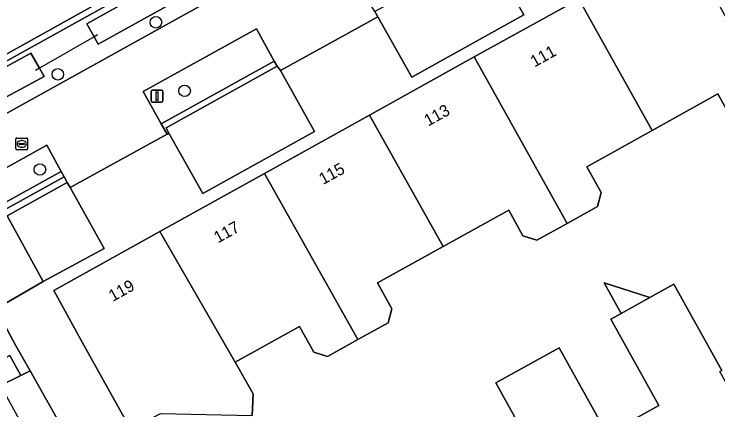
# Model space of a CAD drawing. Extents: x 159626 to 160723, y 388173 to 389416.
# Drawn here: x 160184.1 to 160243.9, y 388465 to 388498.6 of the extents above; entities that cross this region are included whole.
import ezdxf

# ---------------------------------------------------------------- set-up
doc = ezdxf.new("R2010")
doc.units = 0
for name, color, linetype in [('IMGEO_Berm_groen', 7, 'Continuous'), ('IMGEO_Boom', 7, 'Continuous'), ('IMGEO_Duiker', 7, 'Continuous'), ('IMGEO_Erf', 7, 'Continuous'), ('IMGEO_Groenvoorziening', 7, 'Continuous'), ('IMGEO_Haag', 7, 'Continuous'), ('IMGEO_Hek', 7, 'Continuous'), ('IMGEO_Lichtmast', 7, 'Continuous'), ('IMGEO_Meer_plas_ven_vijver', 7, 'Continuous'), ('IMGEO_Pand', 7, 'Continuous'), ('IMGEO_Pand_nummerreeks', 7, 'Continuous'), ('IMGEO_Rijbaan_lokaal_open', 7, 'Continuous'), ('IMGEO_Rioolput', 7, 'Continuous'), ('IMGEO_Waterloop', 7, 'Continuous')]:
    doc.layers.add(name, color=color, linetype=linetype)

msp = doc.modelspace()

# ---------------------------------------------------------------- linework, layer by layer
at = {"layer": 'IMGEO_Berm_groen'}
for points in [[(160201.121, 388500), (160261.564, 388533.543), (160260.606, 388535.44), (160259.699, 388537.235), (160227.739, 388519.197), (160193.113, 388500), (160166.726, 388485.371), (160168.517, 388481.906)], [(160190.265, 388497.76), (160194.213, 388500), (160213.765, 388511.095), (160214.435, 388509.738), (160214.743, 388509.114), (160198.323, 388500), (160191.209, 388496.051), (160190.87, 388496.665)], [(160206.176, 388494.603), (160204.667, 388497.333), (160195.04, 388492.014), (160196.581, 388489.269)], [(160186.62, 388493.293), (160168.287, 388483.407), (160167.378, 388485.335), (160185.488, 388495.27), (160186.22, 388493.992)], [(160188.084, 388485.211), (160186.841, 388487.459), (160171.15, 388478.728), (160172.301, 388476.51)]]:
    msp.add_lwpolyline(points, close=True, dxfattribs=at)
at = {"layer": 'IMGEO_Boom'}
for centre in [(160196.124, 388497.895), (160187.788, 388493.474), (160198.561, 388492.074), (160186.266, 388485.388)]:
    msp.add_circle(centre, 0.489, dxfattribs=at)
at = {"layer": 'IMGEO_Duiker'}
msp.add_lwpolyline([(160191.162, 388496.833), (160190.87, 388496.665), (160186.22, 388493.992), (160185.885, 388493.799)], dxfattribs=at)
at = {"layer": 'IMGEO_Erf'}
for points in [[(160250.645, 388518.147), (160242.342, 388513.574), (160245.249, 388508.396), (160235.703, 388503.09), (160232.754, 388508.281), (160225.552, 388504.241), (160224.529, 388503.667), (160226.582, 388500), (160227.403, 388498.533), (160217.869, 388493.239), (160214.982, 388498.353), (160206.699, 388493.803), (160209.59, 388488.628), (160200.101, 388483.356), (160197.23, 388488.485), (160197.07, 388488.397), (160188.827, 388483.868), (160191.719, 388478.679), (160186.533, 388475.897), (160182.52, 388473.562), (160184.196, 388470.483), (160185.435, 388468.284), (160195.231, 388450.891)], [(160193.994, 388463.31), (160189.868, 388470.737), (160187.441, 388475.108), (160196.47, 388480.124), (160205.356, 388485.06), (160214.287, 388490.021), (160223.174, 388494.958), (160232.06, 388499.894), (160232.25, 388500), (160240.946, 388504.831), (160249.86, 388509.782)], [(160245.1, 388489.621), (160243.883, 388491.812), (160238.312, 388488.72), (160232.741, 388485.627), (160233.958, 388483.435), (160233.647, 388482.246), (160231.071, 388480.816), (160228.495, 388479.386), (160227.321, 388479.751), (160226.104, 388481.942), (160220.533, 388478.85), (160214.962, 388475.757), (160216.178, 388473.565), (160215.868, 388472.376), (160213.292, 388470.946), (160210.715, 388469.516), (160209.542, 388469.881), (160208.326, 388472.074), (160202.871, 388469.045), (160204.376, 388466.335), (160204.302, 388464.517)], [(160229.106, 388459.924), (160225.021, 388467.274), (160230.387, 388470.256), (160234.472, 388462.907), (160238.859, 388465.345), (160234.778, 388472.686), (160235.666, 388473.179), (160234.233, 388475.758), (160238.107, 388474.536), (160240.135, 388475.663), (160244.215, 388468.323)]]:
    msp.add_lwpolyline(points, dxfattribs=at)
at = {"layer": 'IMGEO_Groenvoorziening'}
msp.add_lwpolyline([(160166.376, 388486.049), (160166.503, 388485.802), (160192.012, 388500), (160226.973, 388519.458), (160259.432, 388537.763)], dxfattribs=at)
for points in [[(160166.726, 388485.371), (160193.113, 388500), (160227.739, 388519.197), (160259.699, 388537.235), (160259.432, 388537.763), (160226.973, 388519.458), (160192.012, 388500), (160166.503, 388485.802)], [(160197.23, 388488.485), (160196.985, 388488.922), (160206.418, 388494.165), (160206.176, 388494.603), (160196.581, 388489.269), (160197.07, 388488.397)], [(160172.531, 388476.066), (160188.326, 388484.773), (160188.084, 388485.211), (160172.301, 388476.51)], [(160184.196, 388470.483), (160182.52, 388473.562), (160186.533, 388475.897), (160183.489, 388481.462), (160188.594, 388484.287), (160188.326, 388484.773), (160172.531, 388476.066), (160176.445, 388468.521), (160180.716, 388471.396), (160182.039, 388468.726), (160183.721, 388469.59), (160184.632, 388467.887), (160185.435, 388468.284)], [(160184.632, 388467.887), (160183.721, 388469.59), (160182.039, 388468.726), (160182.913, 388467.038)], [(160209.082, 388458.498), (160195.231, 388450.891), (160185.435, 388468.284), (160184.632, 388467.887), (160182.913, 388467.038), (160193.72, 388447.443), (160200.505, 388448.02), (160208.94, 388452.771), (160212.613, 388446.186), (160215.17, 388447.612), (160213.193, 388451.174)]]:
    msp.add_lwpolyline(points, close=True, dxfattribs=at)
at = {"layer": 'IMGEO_Haag'}
for points in [[(160166.726, 388485.371), (160193.113, 388500), (160227.739, 388519.197), (160259.699, 388537.235), (160259.432, 388537.763), (160226.973, 388519.458), (160192.012, 388500), (160166.503, 388485.802)], [(160197.23, 388488.485), (160196.985, 388488.922), (160206.418, 388494.165), (160206.176, 388494.603), (160196.581, 388489.269), (160197.07, 388488.397)], [(160172.531, 388476.066), (160188.326, 388484.773), (160188.084, 388485.211), (160172.301, 388476.51)]]:
    msp.add_lwpolyline(points, close=True, dxfattribs=at)
at = {"layer": 'IMGEO_Hek'}
for points in [[(160184.196, 388470.483), (160185.435, 388468.284)], [(160185.435, 388468.284), (160195.231, 388450.891), (160209.082, 388458.498)]]:
    msp.add_lwpolyline(points, dxfattribs=at)
at = {"layer": 'IMGEO_Lichtmast'}
for p, q in [((160195.82, 388492.122), (160196.61, 388492.122)), ((160196.61, 388492.122), (160195.82, 388492.122)), ((160195.72, 388491.222), (160195.72, 388492.022)), ((160195.72, 388492.022), (160195.72, 388491.222)), ((160196.71, 388492.022), (160196.71, 388491.222)), ((160196.71, 388491.222), (160196.71, 388492.022)), ((160196.61, 388491.122), (160195.82, 388491.122)), ((160195.82, 388491.122), (160196.61, 388491.122))]:
    msp.add_line(p, q, dxfattribs=at)
msp.add_lwpolyline([(160196.14, 388491.997), (160196.29, 388491.997), (160196.29, 388491.247), (160196.14, 388491.247), (160196.14, 388491.997)], dxfattribs=at)
for centre, start, end in [((160195.82, 388492.022), 90, 180), ((160195.82, 388492.022), 90, 180), ((160196.61, 388492.022), 0, 90), ((160196.61, 388492.022), 360, 90), ((160195.82, 388491.222), 180, 270), ((160195.82, 388491.222), 180, 270), ((160196.61, 388491.222), 270, 0), ((160196.61, 388491.222), 270, 0)]:
    msp.add_arc(centre, 0.1, start, end, dxfattribs=at)
at = {"layer": 'IMGEO_Meer_plas_ven_vijver'}
for points in [[(160214.982, 388498.353), (160217.869, 388493.239), (160227.403, 388498.533), (160226.582, 388500), (160224.529, 388503.667), (160224.288, 388504.097), (160216.897, 388500), (160214.732, 388498.8)], [(160197.23, 388488.485), (160200.101, 388483.356), (160209.59, 388488.628), (160206.699, 388493.803), (160206.418, 388494.165), (160196.985, 388488.922)], [(160186.533, 388475.897), (160191.719, 388478.679), (160188.827, 388483.868), (160188.594, 388484.287), (160183.489, 388481.462)]]:
    msp.add_lwpolyline(points, close=True, dxfattribs=at)
at = {"layer": 'IMGEO_Pand'}
for points in [[(160240.946, 388504.831), (160232.25, 388500), (160232.06, 388499.894), (160238.312, 388488.72), (160243.883, 388491.812), (160245.1, 388489.621), (160246.274, 388489.255), (160248.85, 388490.685), (160243.645, 388500)], [(160232.06, 388499.894), (160223.174, 388494.958), (160231.071, 388480.816), (160233.647, 388482.246), (160233.958, 388483.435), (160232.741, 388485.627), (160238.312, 388488.72)], [(160231.071, 388480.816), (160223.174, 388494.958), (160214.287, 388490.021), (160220.533, 388478.85), (160226.104, 388481.942), (160227.321, 388479.751), (160228.495, 388479.386)], [(160205.356, 388485.06), (160213.292, 388470.946), (160215.868, 388472.376), (160216.178, 388473.565), (160214.962, 388475.757), (160220.533, 388478.85), (160214.287, 388490.021)], [(160202.871, 388469.045), (160208.326, 388472.074), (160209.542, 388469.881), (160210.715, 388469.516), (160213.292, 388470.946), (160205.356, 388485.06), (160196.47, 388480.124)], [(160202.871, 388469.045), (160196.47, 388480.124), (160187.441, 388475.108), (160189.868, 388470.737), (160193.994, 388463.31), (160196.523, 388464.668), (160204.302, 388464.517), (160204.376, 388466.335)], [(160238.107, 388474.536), (160234.233, 388475.758), (160235.666, 388473.179)], [(160244.058, 388468.236), (160244.215, 388468.323), (160240.135, 388475.663), (160238.107, 388474.536), (160235.666, 388473.179), (160234.778, 388472.686), (160238.859, 388465.345), (160234.472, 388462.907), (160234.315, 388462.82), (160238.412, 388455.411), (160238.255, 388455.324), (160238.74, 388454.45), (160243.74, 388457.22), (160243.255, 388458.094), (160247.996, 388460.745), (160248.153, 388460.833)], [(160228.495, 388449.914), (160228.98, 388449.04), (160233.99, 388451.82), (160233.505, 388452.694), (160238.255, 388455.324), (160238.412, 388455.411), (160234.315, 388462.82), (160234.472, 388462.907), (160230.387, 388470.256), (160225.021, 388467.274), (160229.106, 388459.924), (160224.719, 388457.486), (160224.562, 388457.399), (160228.652, 388450.001)]]:
    msp.add_lwpolyline(points, close=True, dxfattribs=at)
at = {"layer": 'IMGEO_Rijbaan_lokaal_open'}
for points in [[(160263.316, 388534.528), (160261.564, 388533.543), (160201.121, 388500), (160168.517, 388481.906), (160166.882, 388480.998), (160143.387, 388467.946), (160144.491, 388463.944), (160169.54, 388477.832), (160171.15, 388478.728), (160186.841, 388487.459), (160188.084, 388485.211), (160188.326, 388484.773), (160188.594, 388484.287), (160188.827, 388483.868), (160197.07, 388488.397), (160196.581, 388489.269), (160195.04, 388492.014)], [(160195.04, 388492.014), (160204.667, 388497.333), (160206.176, 388494.603), (160206.418, 388494.165), (160206.699, 388493.803), (160214.982, 388498.353), (160214.732, 388498.8), (160214.484, 388499.234), (160214.047, 388500), (160212.94, 388501.94), (160223.573, 388507.833), (160225.076, 388505.105), (160225.552, 388504.241), (160232.754, 388508.281), (160232.534, 388508.677), (160232.291, 388509.115), (160230.776, 388511.848), (160240.398, 388517.177), (160241.885, 388514.408), (160242.122, 388513.967), (160242.342, 388513.574), (160250.645, 388518.147)]]:
    msp.add_lwpolyline(points, dxfattribs=at)
at = {"layer": 'IMGEO_Rioolput'}
for p, q in [((160184.218, 388487.143), (160184.218, 388487.995)), ((160184.293, 388488.069), (160185.145, 388488.069)), ((160185.219, 388487.995), (160185.219, 388487.143)), ((160184.477, 388487.563), (160184.477, 388487.575)), ((160184.915, 388487.526), (160184.517, 388487.526)), ((160184.52, 388487.612), (160184.918, 388487.612)), ((160184.706, 388487.849), (160184.731, 388487.849)), ((160184.961, 388487.575), (160184.961, 388487.563)), ((160185.145, 388487.069), (160184.293, 388487.069)), ((160184.729, 388487.289), (160184.704, 388487.289))]:
    msp.add_line(p, q, dxfattribs=at)
for points in [[(160184.218, 388487.143), (160184.218, 388487.995)], [(160184.293, 388488.069), (160185.145, 388488.069)], [(160185.219, 388487.995), (160185.219, 388487.143)], [(160185.145, 388487.069), (160184.293, 388487.069)]]:
    msp.add_lwpolyline(points, dxfattribs=at)
for centre, radius, start, end in [((160184.295, 388487.993), 0.0765, 91.55205, 178.44795), ((160184.295, 388487.993), 0.0765, 91.55205, 178.44795), ((160185.143, 388487.993), 0.0765, 1.55205, 88.44795), ((160185.143, 388487.993), 0.0765, 1.55205, 88.44795), ((160184.517, 388487.572), 0.0403, 85.87752, 175.75265), ((160184.514, 388487.562), 0.0366, 178.93798, 274.71019), ((160184.918, 388487.569), 0.043, 264.86636, 352.45326), ((160184.922, 388487.574), 0.0386, 1.73085, 96.63898), ((160184.295, 388487.145), 0.0765, 181.55205, 268.44795), ((160184.295, 388487.145), 0.0765, 181.55205, 268.44795), ((160185.143, 388487.145), 0.0765, 271.55205, 358.44795), ((160185.143, 388487.145), 0.0765, 271.55205, 358.44795)]:
    msp.add_arc(centre, radius, start, end, dxfattribs=at)
for centre, major_axis, ratio, start_param, end_param in [((160184.705, 388487.569), (-0.387, 0.002), 0.722429, 4.712389, 7.853982), ((160184.73, 388487.569), (-0.39, 0.002), 0.717154, 1.570796, 4.712389)]:
    msp.add_ellipse(centre, major_axis=major_axis, ratio=ratio, start_param=start_param, end_param=end_param, dxfattribs=at)
at = {"layer": 'IMGEO_Waterloop'}
for points in [[(160198.323, 388500), (160214.743, 388509.114), (160214.435, 388509.738), (160213.765, 388511.095), (160194.213, 388500), (160190.265, 388497.76), (160190.87, 388496.665), (160191.209, 388496.051)], [(160186.62, 388493.293), (160186.22, 388493.992), (160185.488, 388495.27), (160167.378, 388485.335), (160168.287, 388483.407)]]:
    msp.add_lwpolyline(points, close=True, dxfattribs=at)

# ---------------------------------------------------------------- texts
at = {"layer": 'IMGEO_Pand_nummerreeks'}
for s, p in [('111', (160228.295, 388494.05)), ('113', (160219.261, 388489.033)), ('115', (160210.326, 388484.069)), ('117', (160201.392, 388479.106)), ('119', (160192.457, 388474.143))]:
    msp.add_text(s, height=1, rotation=29.05274, dxfattribs=at).set_placement(p)

doc.saveas('drawing.dxf')
